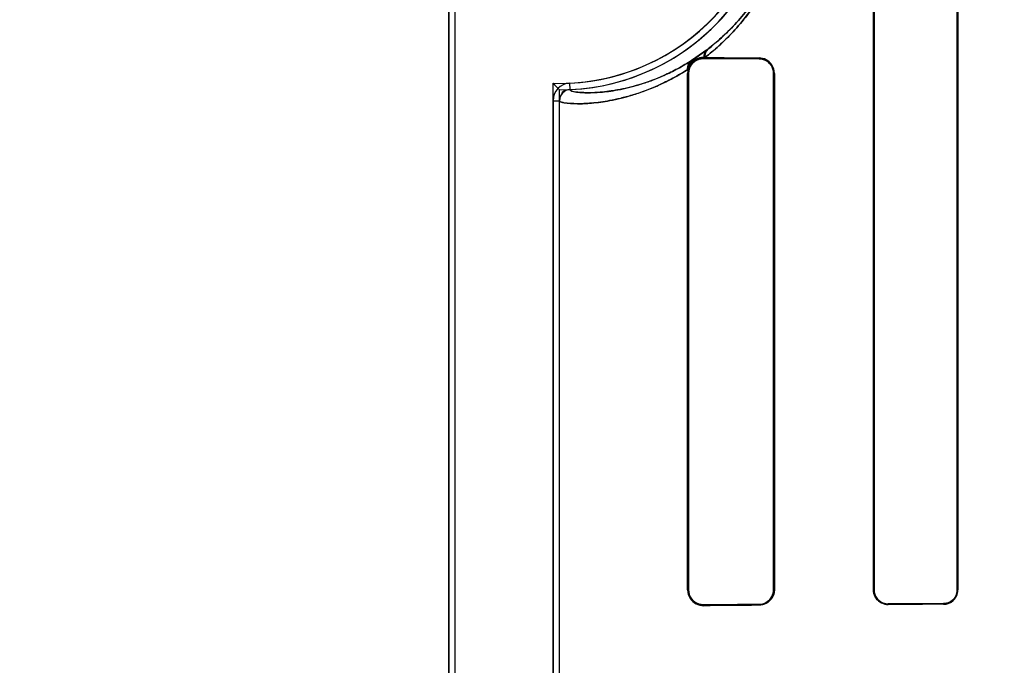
# Model space of a CAD drawing. Header units: millimetres. Extents: x 0 to 297, y 0 to 210.
# Tile 327 of 438: x 240.185 to 240.345, y 157.885 to 157.99. Entities that reach past the tile are written whole.
import ezdxf

# ---------------------------------------------------------------- set-up
doc = ezdxf.new("R2010")
doc.units = ezdxf.units.MM
doc.header["$LTSCALE"] = 16.335
doc.layers.get('0').update_dxf_attribs({"linetype": 'CONTINUOUS'})
for name, color, linetype in [('AXES_REF', 7, 'CONTINUOUS'), ('INTFCLR_1', 7, 'CONTINUOUS'), ('INTFCLR_72935', 7, 'CONTINUOUS')]:
    doc.layers.add(name, color=color, linetype=linetype)

msp = doc.modelspace()

# ---------------------------------------------------------------- linework, layer by layer
at = {"color": 7, "linetype": 'Continuous'}
for radius in [5.8174969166, 5.817, 5.7797484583]:
    msp.add_circle((241.4979109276, 154.8339782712), radius, dxfattribs=at)
msp.add_arc((241.4979109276, 154.8339782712), 5.76, 278.2771290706, 261.7228709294, dxfattribs=at)
at = {"layer": 'AXES_REF', "color": 9, "linetype": 'Continuous'}
msp.add_circle((241.4979109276, 154.8339782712), 3.5571461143, dxfattribs=at)
at = {"layer": 'AXES_REF', "color": 7, "linetype": 'Continuous'}
msp.add_arc((241.4979109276, 154.8339782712), 5.892, 113.0826660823, 66.91733391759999, dxfattribs=at)
at = {"layer": 'AXES_REF', "color": 9, "linetype": 'Continuous'}
msp.add_arc((241.4979109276, 154.8339782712), 5.3067073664, 94.4118118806, 85.5881881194, dxfattribs=at)
at = {"layer": 'INTFCLR_1', "color": 6, "linetype": 'Continuous'}
for p, q in [((240.2548119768, 156.9339697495), (240.2548119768, 158.5359697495)), ((240.2558699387, 156.9339697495), (240.2558699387, 158.5359798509)), ((240.3238410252, 158.0709697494), (240.3238410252, 157.8969697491)), ((240.3239498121, 158.0709697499), (240.3239498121, 157.8969697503)), ((240.3374793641, 157.8969697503), (240.3374793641, 158.0709697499)), ((240.3375777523, 157.8969697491), (240.3375777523, 158.0709697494)), ((240.2962431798, 157.9835550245), (240.2964414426, 157.9835533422)), ((240.293723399, 157.9816399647), (240.2936349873, 157.9809697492)), ((240.2936349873, 157.9809697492), (240.2936349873, 157.8969697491)), ((240.2937870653, 157.9809697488), (240.2937870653, 157.8969697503)), ((240.3076171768, 157.8969697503), (240.3076171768, 157.9809697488)), ((240.3077416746, 157.8969697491), (240.3077416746, 157.9809697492)), ((240.2717540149, 157.9765241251), (240.2717540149, 157.2534153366)), ((240.2728119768, 157.253415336), (240.2728119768, 157.9765241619))]:
    msp.add_line(p, q, dxfattribs=at)
at = {"layer": 'INTFCLR_1', "color": 7, "linetype": 'Continuous'}
for p, q in [((240.2942442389, 157.9830341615), (240.2967599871, 157.9847869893)), ((240.2967599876, 157.9847869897), (240.2954760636, 157.9838385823)), ((240.2962431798, 157.9834100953), (240.2955080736, 157.9833016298)), ((240.2955615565, 157.9834696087), (240.2962431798, 157.9835550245)), ((240.2955089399, 157.894637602), (240.2962431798, 157.8945294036))]:
    msp.add_line(p, q, dxfattribs=at)
at = {"layer": 'INTFCLR_1', "color": 9, "linetype": 'Continuous'}
for p, q in [((240.2962431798, 157.9834100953), (240.2962431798, 157.9835550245)), ((240.3052431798, 157.9834854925), (240.3052431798, 157.9833567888)), ((240.2936349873, 157.9809697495), (240.2937870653, 157.9809697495)), ((240.3076171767, 157.9809697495), (240.3077416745, 157.9809697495)), ((240.2745255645, 157.9783223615), (240.2744747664, 157.9793791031)), ((240.2717540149, 157.9765240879), (240.2728119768, 157.9765241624)), ((240.2937870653, 157.8969697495), (240.2936349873, 157.8969697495)), ((240.3077416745, 157.8969697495), (240.3076171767, 157.8969697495)), ((240.3239498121, 157.8969697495), (240.3238410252, 157.8969697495)), ((240.3375777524, 157.8969697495), (240.337479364, 157.8969697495)), ((240.3262431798, 157.894580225), (240.3262431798, 157.8946866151)), ((240.3352431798, 157.8947246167), (240.3352431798, 157.8946244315)), ((240.2962431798, 157.8943844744), (240.2962431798, 157.8945294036)), ((240.3052431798, 157.8945827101), (240.3052431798, 157.8944540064))]:
    msp.add_line(p, q, dxfattribs=at)
at = {"layer": 'INTFCLR_1', "color": 7, "linetype": 'Continuous'}
msp.add_lwpolyline([(240.3255121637, 157.8948033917), (240.3255871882, 157.8947798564), (240.3256639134, 157.894758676), (240.3257422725, 157.8947399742), (240.3258221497, 157.8947238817), (240.3259035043, 157.8947105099), (240.3259863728, 157.894699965), (240.3260707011, 157.894692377), (240.3261563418, 157.8946878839), (240.3262431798, 157.8946866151)], dxfattribs=at)
at = {"layer": 'INTFCLR_1', "color": 6, "linetype": 'Continuous'}
for centre, radius, start, end in [((240.2728119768, 158.0139697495), 0.0346305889, 272.7521179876, 359.9999983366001), ((240.2728119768, 158.0139697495), 0.03568855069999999, 272.752118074, 360), ((240.2746121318, 157.9765242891), 0.0028581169, 92.75478440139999, 180.0040576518), ((240.2746121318, 157.9765242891), 0.001800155, 92.7555668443, 180.0040350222)]:
    msp.add_arc(centre, radius, start, end, dxfattribs=at)
at = {"layer": 'INTFCLR_1', "color": 9, "linetype": 'Continuous'}
msp.add_arc((240.2607277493, 158.0317439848), 0.0591885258, 307.5006662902, 307.7387576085, dxfattribs=at)
at = {"layer": 'INTFCLR_1', "color": 6, "linetype": 'Continuous'}
for centre, major_axis, start_param, end_param in [((240.5857431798, 157.9839697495), (0.330931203, 0), -2.6358278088, -2.5822577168), ((240.5857431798, 157.9839697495), (0.312931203, 0), -2.7504916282, -2.682292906), ((240.5857431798, 157.8939697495), (0.330931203, 0), 2.4294368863, 2.4721230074), ((240.5857431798, 157.8939697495), (0.312931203, 0), 2.4989177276, 2.5485709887), ((240.5857431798, 157.8939697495), (0.330931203, 0), 2.5822577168, 2.6358278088), ((240.5857431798, 157.8939697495), (0.312931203, 0), 2.682292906, 2.752156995)]:
    msp.add_ellipse(centre, major_axis=major_axis, ratio=0.0034906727, start_param=start_param, end_param=end_param, dxfattribs=at)
at = {"layer": 'INTFCLR_1', "color": 9, "linetype": 'Continuous'}
for points, knots in [([(240.296441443, 157.9835533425), (240.2968235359, 157.9838483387), (240.2975953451, 157.9844681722), (240.2991602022, 157.9858289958), (240.3011437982, 157.9877856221), (240.3034792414, 157.9905425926), (240.3053300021, 157.9932252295), (240.3067445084, 157.9956761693), (240.3077818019, 157.9977432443), (240.3087462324, 158.0000028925), (240.3096103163, 158.0024635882), (240.3102115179, 158.0046528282), (240.31061178, 158.0064971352), (240.3109563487, 158.0084337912), (240.3112526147, 158.0109288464), (240.3113327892, 158.0129489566), (240.3113327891, 158.0139697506)], [0, 0, 0, 0, 0.0413029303, 0.084672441, 0.1774040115, 0.2793837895, 0.3934029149, 0.4557061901, 0.5214047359, 0.5911654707, 0.6657815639, 0.744385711, 0.78523801, 0.8272277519, 0.9126577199, 1, 1, 1, 1]), ([(240.296954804, 157.9849371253), (240.2973183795, 157.9852185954), (240.2980520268, 157.9858094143), (240.2995396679, 157.9871066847), (240.3014247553, 157.9889722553), (240.3036445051, 157.9916018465), (240.3054036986, 157.9941612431), (240.3067482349, 157.9965002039), (240.3077349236, 157.9984740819), (240.3086518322, 158.0006315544), (240.3094736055, 158.0029813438), (240.3100452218, 158.0050716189), (240.3104257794, 158.0068328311), (240.310753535, 158.0086824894), (240.3110352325, 158.0110653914), (240.311111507, 158.0129947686), (240.3111114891, 158.0139697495)], [0, 0, 0, 0, 0.041253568, 0.08448914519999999, 0.177058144, 0.2788900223, 0.3928157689, 0.4551468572, 0.5208393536, 0.590686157, 0.6653339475, 0.7440204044, 0.7849349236, 0.8269675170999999, 0.9125233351, 1, 1, 1, 1]), ([(240.2745255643, 157.97832236), (240.274531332, 157.9781925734), (240.2750805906, 157.9779940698), (240.2759245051, 157.9778709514), (240.2775373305, 157.9777832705), (240.2791956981, 157.9778629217), (240.280854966, 157.9780424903), (240.2829540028, 157.9783768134), (240.2852642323, 157.9789403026), (240.2877541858, 157.9797775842), (240.2898590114, 157.9806376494), (240.2921005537, 157.9817390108), (240.2936034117, 157.982621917), (240.2943722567, 157.9831152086)], [0, 0, 0, 0, 0.0185765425, 0.06381787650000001, 0.1376128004, 0.2405007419, 0.3040564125, 0.3756032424, 0.5445118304, 0.6431586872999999, 0.7510724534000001, 0.8693800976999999, 1, 1, 1, 1]), ([(240.2728119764, 157.9765241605), (240.2728119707, 157.9764389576), (240.2731182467, 157.9762718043), (240.2740293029, 157.9760936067), (240.2753640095, 157.9760129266), (240.2768505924, 157.9760461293), (240.2786144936, 157.9761630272), (240.2812448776, 157.976533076), (240.2841333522, 157.9772435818), (240.286755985, 157.9781275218), (240.2889725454, 157.9790344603), (240.2913327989, 157.9801941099), (240.2929149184, 157.9811227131), (240.2937233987, 157.9816399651)], [0, 0, 0, 0, 0.0115641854, 0.0373723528, 0.1364443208, 0.1847191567, 0.2405842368, 0.3758537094, 0.5449315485, 0.6433535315, 0.7513093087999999, 0.8697327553, 1, 1, 1, 1])]:
    msp.add_open_spline(points, degree=3, knots=knots, dxfattribs=at)
for points in [[(240.2967599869, 157.9847869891), (240.2964185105, 157.984501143), (240.2962265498, 157.9840000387), (240.2962431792, 157.9835550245)], [(240.296954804, 157.9849371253), (240.2965794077, 157.9846191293), (240.2963862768, 157.9840422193), (240.296441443, 157.9835533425)]]:
    msp.add_open_spline(points, degree=3, dxfattribs=at)
at = {"layer": 'INTFCLR_1', "color": 7, "linetype": 'Continuous'}
for points in [[(240.2936303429, 157.9813588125), (240.2935179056, 157.9819428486), (240.2937587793, 157.9826905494), (240.2942442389, 157.9830341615)], [(240.2943722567, 157.9831152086), (240.2939343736, 157.9828039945), (240.2936788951, 157.9821753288), (240.2937233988, 157.9816399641)], [(240.293723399, 157.981639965), (240.2938448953, 157.9820923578), (240.2939900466, 157.9827275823), (240.2944429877, 157.9828470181)], [(240.3239498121, 157.8969697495), (240.3239498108, 157.8964429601), (240.3239969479, 157.8956533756), (240.3244967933, 157.8954870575)]]:
    msp.add_open_spline(points, degree=3, dxfattribs=at)
for points, knots in [([(240.2962431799, 157.9835550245), (240.2960237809, 157.9835568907), (240.294847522, 157.9834341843), (240.2937532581, 157.9823126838), (240.2936303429, 157.9813588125)], [0, 0, 0, 0, 0.1857546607, 1, 1, 1, 1]), ([(240.2962431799, 157.9834100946), (240.2957508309, 157.9834062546), (240.2944732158, 157.9830484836), (240.2937841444, 157.9817226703), (240.2937870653, 157.9809697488)], [0, 0, 0, 0, 0.3953805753, 1, 1, 1, 1]), ([(240.2955080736, 157.9833016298), (240.2950753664, 157.9831681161), (240.2941708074, 157.9825853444), (240.2937870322, 157.9815332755), (240.2937870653, 157.9809697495)], [0, 0, 0, 0, 0.4455465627, 1, 1, 1, 1]), ([(240.2937870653, 157.8969697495), (240.2937870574, 157.8964661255), (240.2941192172, 157.8954221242), (240.2950180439, 157.894788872), (240.2955089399, 157.894637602)], [0, 0, 0, 0, 0.495060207, 1, 1, 1, 1]), ([(240.2937870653, 157.8969697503), (240.2937873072, 157.8964646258), (240.2941781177, 157.8951821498), (240.2955021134, 157.8945342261), (240.2962431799, 157.8945294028)], [0, 0, 0, 0, 0.4053296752, 1, 1, 1, 1]), ([(240.3239498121, 157.8969697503), (240.3239496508, 157.8964620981), (240.3243529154, 157.8952537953), (240.3255844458, 157.8946976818), (240.3262431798, 157.8946866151)], [0, 0, 0, 0, 0.4352004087, 1, 1, 1, 1])]:
    msp.add_open_spline(points, degree=3, knots=knots, dxfattribs=at)
at = {"layer": 'INTFCLR_1', "color": 6, "linetype": 'Continuous'}
for points, knots in [([(240.3077416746, 157.9809697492), (240.3077416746, 157.9814619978), (240.3073695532, 157.9827640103), (240.3060237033, 157.9834799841), (240.3052431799, 157.9834854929)], [0, 0, 0, 0, 0.3867472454, 1, 1, 1, 1]), ([(240.3076171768, 157.9809697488), (240.3076171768, 157.9814384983), (240.3072622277, 157.9826752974), (240.3059832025, 157.9833526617), (240.3052431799, 157.9833567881)], [0, 0, 0, 0, 0.3877861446, 1, 1, 1, 1]), ([(240.2936349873, 157.8969697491), (240.2936349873, 157.8964793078), (240.2940043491, 157.8951323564), (240.2954149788, 157.8943774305), (240.2962431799, 157.8943844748)], [0, 0, 0, 0, 0.3719205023, 1, 1, 1, 1]), ([(240.3052431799, 157.8945827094), (240.305707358, 157.8945852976), (240.3069411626, 157.8949423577), (240.3076171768, 157.8962254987), (240.3076171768, 157.8969697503)], [0, 0, 0, 0, 0.38412047, 1, 1, 1, 1]), ([(240.3077416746, 157.8969697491), (240.3077416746, 157.8964775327), (240.3073695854, 157.8951755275), (240.3060237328, 157.894459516), (240.3052431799, 157.8944540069)], [0, 0, 0, 0, 0.3867227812, 1, 1, 1, 1]), ([(240.3238410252, 157.8969697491), (240.3238410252, 157.896494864), (240.3242037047, 157.8952476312), (240.325500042, 157.8945763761), (240.3262431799, 157.8945802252)], [0, 0, 0, 0, 0.3898786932, 1, 1, 1, 1]), ([(240.3352431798, 157.8947246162), (240.335711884, 157.8947265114), (240.3368807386, 157.8950938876), (240.3374793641, 157.8962987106), (240.3374793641, 157.8969697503)], [0, 0, 0, 0, 0.4112384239, 1, 1, 1, 1]), ([(240.3352431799, 157.8946244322), (240.3357505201, 157.8946267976), (240.3369744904, 157.8950299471), (240.3375777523, 157.8962859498), (240.3375777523, 157.8969697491)], [0, 0, 0, 0, 0.4259311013, 1, 1, 1, 1])]:
    msp.add_open_spline(points, degree=3, knots=knots, dxfattribs=at)
at = {"layer": 'INTFCLR_72935', "color": 6, "linetype": 'Continuous'}
for p, q in [((240.2548119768, 158.5359697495), (240.2548119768, 156.9339697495)), ((240.2558699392, 156.9339697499), (240.2558699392, 158.5359899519)), ((240.3238410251, 157.8969697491), (240.3238410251, 158.0709697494)), ((240.3239498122, 157.8969697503), (240.3239498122, 158.0709697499)), ((240.337479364, 158.0709697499), (240.337479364, 157.8969697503)), ((240.3375777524, 158.0709697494), (240.3375777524, 157.8969697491)), ((240.2964414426, 157.9835533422), (240.2962431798, 157.9835550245)), ((240.293723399, 157.981639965), (240.2936349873, 157.9809697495)), ((240.2936349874, 157.8969697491), (240.2936349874, 157.9809697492)), ((240.2937870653, 157.8969697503), (240.2937870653, 157.9809697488)), ((240.3076171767, 157.9809697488), (240.3076171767, 157.8969697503)), ((240.3077416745, 157.9809697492), (240.3077416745, 157.8969697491)), ((240.2717540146, 157.250584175), (240.2717540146, 157.9793553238)), ((240.2728119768, 157.2516583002), (240.2728119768, 157.9782811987))]:
    msp.add_line(p, q, dxfattribs=at)
at = {"layer": 'INTFCLR_72935', "color": 7, "linetype": 'Continuous'}
for p, q in [((240.296759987, 157.9847869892), (240.2942566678, 157.9830430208)), ((240.2955089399, 157.9833018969), (240.2962431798, 157.9834100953)), ((240.2962431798, 157.9835550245), (240.2955617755, 157.9834696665)), ((240.2962431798, 157.8945294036), (240.2955080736, 157.8946378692))]:
    msp.add_line(p, q, dxfattribs=at)
at = {"layer": 'INTFCLR_72935', "color": 9, "linetype": 'Continuous'}
for p, q in [((240.2962431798, 157.9835550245), (240.2962431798, 157.9834100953)), ((240.3052431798, 157.9833567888), (240.3052431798, 157.9834854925)), ((240.2937870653, 157.9809697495), (240.2936349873, 157.9809697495)), ((240.3077416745, 157.9809697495), (240.3076171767, 157.9809697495)), ((240.2936349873, 157.8969697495), (240.2937870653, 157.8969697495)), ((240.3076171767, 157.8969697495), (240.3077416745, 157.8969697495)), ((240.3238410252, 157.8969697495), (240.3239498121, 157.8969697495)), ((240.337479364, 157.8969697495), (240.3375777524, 157.8969697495)), ((240.3262431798, 157.8946866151), (240.3262431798, 157.894580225)), ((240.3352431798, 157.8946244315), (240.3352431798, 157.8947246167)), ((240.2962431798, 157.8945294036), (240.2962431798, 157.8943844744)), ((240.3052431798, 157.8944540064), (240.3052431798, 157.8945827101))]:
    msp.add_line(p, q, dxfattribs=at)
at = {"layer": 'INTFCLR_72935', "color": 6, "linetype": 'Continuous'}
for centre, radius, start, end in [((240.2728119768, 158.0139697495), 0.0346305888, 268.2493453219, 359.9999983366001), ((240.2728119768, 158.0139697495), 0.03568855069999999, 270, 360), ((240.3425910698, 158.0480683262), 0.0986882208, 224.1279839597, 225.0032982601)]:
    msp.add_arc(centre, radius, start, end, dxfattribs=at)
at = {"layer": 'INTFCLR_72935', "color": 9, "linetype": 'Continuous'}
msp.add_arc((240.2607276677, 158.0317440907), 0.0591886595, 307.5006664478, 307.7387575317, dxfattribs=at)
at = {"layer": 'INTFCLR_72935', "color": 6, "linetype": 'Continuous'}
for centre, major_axis, start_param, end_param in [((240.5857431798, 157.9839697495), (0.330931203, 0), -2.6358278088, -2.5822577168), ((240.5857431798, 157.9839697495), (0.312931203, 0), -2.7504916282, -2.682292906), ((240.5857431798, 157.8939697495), (0.330931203, 0), 2.4294368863, 2.4721230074), ((240.5857431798, 157.8939697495), (0.312931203, 0), 2.4989177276, 2.5485709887), ((240.5857431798, 157.8939697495), (0.330931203, 0), 2.5822577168, 2.6358278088), ((240.5857431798, 157.8939697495), (0.312931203, 0), 2.682292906, 2.752156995)]:
    msp.add_ellipse(centre, major_axis=major_axis, ratio=0.0034906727, start_param=start_param, end_param=end_param, dxfattribs=at)
at = {"layer": 'INTFCLR_72935', "color": 9, "linetype": 'Continuous'}
for points, knots in [([(240.3113327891, 158.0139697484), (240.3113327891, 158.0129493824), (240.3112526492, 158.0109292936), (240.3109565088, 158.0084349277), (240.3106122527, 158.0064997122), (240.3102131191, 158.0046597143), (240.3096136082, 158.0024744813), (240.3087514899, 158.0000165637), (240.3075045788, 157.9970916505), (240.3060836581, 157.9944461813), (240.304537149, 157.9920757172), (240.3030401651, 157.9900239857), (240.3014813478, 157.9881838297), (240.2998860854, 157.986544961), (240.2983808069, 157.9851252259), (240.2972196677, 157.9841541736), (240.2964414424, 157.983553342)], [0, 0, 0, 0, 0.0873065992, 0.1727723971, 0.2147042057, 0.2554546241, 0.3338394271, 0.4084135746, 0.478149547, 0.6057562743, 0.6646647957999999, 0.7202336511, 0.8229921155, 0.8706546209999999, 0.9158756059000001, 1, 1, 1, 1]), ([(240.3111114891, 158.0139697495), (240.3111114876, 158.0129951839), (240.3110352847, 158.0110658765), (240.3107536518, 158.0086835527), (240.3104262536, 158.0068352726), (240.3100466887, 158.0050780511), (240.309476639, 158.0029913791), (240.3086567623, 158.0006442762), (240.3074713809, 157.9978522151), (240.3061203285, 157.9953268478), (240.3046498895, 157.9930643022), (240.3032267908, 157.9911067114), (240.3017450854, 157.9893513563), (240.3002285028, 157.9877883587), (240.2987981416, 157.9864351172), (240.2976944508, 157.9855097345), (240.2969548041, 157.9849371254)], [0, 0, 0, 0, 0.08744030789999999, 0.1730280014, 0.2150149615, 0.2558178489, 0.3342943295, 0.4089207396, 0.4787086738, 0.6063040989, 0.6652024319, 0.7207237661, 0.8233711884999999, 0.8709430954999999, 0.9160744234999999, 1, 1, 1, 1]), ([(240.2943722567, 157.9831152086), (240.2936023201, 157.9826212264), (240.2920945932, 157.9817355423), (240.2892285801, 157.9803285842), (240.2865067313, 157.9793102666), (240.2839668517, 157.9786246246), (240.2818824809, 157.9781821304), (240.2799886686, 157.9779243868), (240.278333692, 157.9778251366), (240.2768752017, 157.9777988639), (240.2758631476, 157.977916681), (240.2745385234, 157.9780691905), (240.2745255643, 157.97832236)], [0, 0, 0, 0, 0.1309060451, 0.2499049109, 0.4566079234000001, 0.5454382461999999, 0.6261441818, 0.7616397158, 0.8173383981, 0.8653926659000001, 0.9637236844, 1, 1, 1, 1]), ([(240.2937233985, 157.9816399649), (240.2929137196, 157.9811219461), (240.291326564, 157.9801905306), (240.2883099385, 157.9787094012), (240.2854407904, 157.9776350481), (240.2827670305, 157.97690738), (240.2805675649, 157.9764367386), (240.278582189, 157.9761593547), (240.2768181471, 157.9760447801), (240.2753394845, 157.9760136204), (240.2740161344, 157.9760954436), (240.2731127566, 157.9762735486), (240.2728119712, 157.9764400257), (240.2728119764, 157.9765241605)], [0, 0, 0, 0, 0.1304646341, 0.2494638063, 0.4558623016, 0.5449586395, 0.6254266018, 0.7609953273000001, 0.8167698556, 0.8648516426, 0.9631077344, 0.9885804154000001, 1, 1, 1, 1])]:
    msp.add_open_spline(points, degree=3, knots=knots, dxfattribs=at)
for points in [[(240.296759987, 157.9847869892), (240.2964185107, 157.9845011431), (240.2962265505, 157.9840000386), (240.2962431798, 157.9835550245)], [(240.2969548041, 157.9849371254), (240.2965794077, 157.9846191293), (240.2963862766, 157.9840422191), (240.2964414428, 157.9835533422)]]:
    msp.add_open_spline(points, degree=3, dxfattribs=at)
at = {"layer": 'INTFCLR_72935', "color": 7, "linetype": 'Continuous'}
for points in [[(240.2942566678, 157.9830430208), (240.2937677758, 157.9826969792), (240.2935171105, 157.9819469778), (240.2936303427, 157.9813588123)], [(240.2937233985, 157.981639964), (240.2936788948, 157.9821753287), (240.2939343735, 157.9828039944), (240.2943722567, 157.9831152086)], [(240.2955617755, 157.9834696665), (240.2950608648, 157.9833376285), (240.2943818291, 157.9831406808), (240.2942474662, 157.9826403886)]]:
    msp.add_open_spline(points, degree=3, dxfattribs=at)
for points, knots in [([(240.2936303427, 157.9813588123), (240.2936540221, 157.9815425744), (240.2939417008, 157.9822875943), (240.2947529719, 157.9833147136), (240.2958173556, 157.9835586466), (240.2962431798, 157.9835550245)], [0, 0, 0, 0, 0.1523045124, 0.6499525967, 1, 1, 1, 1]), ([(240.2937870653, 157.9809697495), (240.2937870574, 157.9814733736), (240.2941192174, 157.982517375), (240.2950180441, 157.983150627), (240.2955089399, 157.9833018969)], [0, 0, 0, 0, 0.495060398, 1, 1, 1, 1]), ([(240.2937870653, 157.9809697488), (240.2937873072, 157.9814748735), (240.2941781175, 157.9827573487), (240.2955021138, 157.9834052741), (240.2962431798, 157.9834100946)], [0, 0, 0, 0, 0.4053299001, 1, 1, 1, 1]), ([(240.2962431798, 157.8945294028), (240.295750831, 157.8945332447), (240.2944732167, 157.894891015), (240.2937841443, 157.8962168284), (240.2937870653, 157.8969697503)], [0, 0, 0, 0, 0.3953804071, 1, 1, 1, 1]), ([(240.2955080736, 157.8946378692), (240.2950753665, 157.8947713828), (240.2941708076, 157.8953541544), (240.2937870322, 157.8964062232), (240.2937870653, 157.8969697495)], [0, 0, 0, 0, 0.4455463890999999, 1, 1, 1, 1])]:
    msp.add_open_spline(points, degree=3, knots=knots, dxfattribs=at)
at = {"layer": 'INTFCLR_72935', "color": 6, "linetype": 'Continuous'}
for points, knots in [([(240.3077416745, 157.9809697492), (240.3077416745, 157.981461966), (240.3073695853, 157.9827639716), (240.3060237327, 157.9834799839), (240.3052431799, 157.9834854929)], [0, 0, 0, 0, 0.3867230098, 1, 1, 1, 1]), ([(240.3052431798, 157.9833567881), (240.3057073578, 157.9833541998), (240.306941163, 157.9829971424), (240.3076171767, 157.9817140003), (240.3076171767, 157.9809697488)], [0, 0, 0, 0, 0.3841203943, 1, 1, 1, 1]), ([(240.2936349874, 157.8969697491), (240.2936349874, 157.8964782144), (240.2940054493, 157.8951310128), (240.2954159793, 157.894377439), (240.2962431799, 157.8943844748)], [0, 0, 0, 0, 0.3727234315, 1, 1, 1, 1]), ([(240.3076171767, 157.8969697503), (240.3076171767, 157.8964941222), (240.307255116, 157.8952558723), (240.3059768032, 157.8945868), (240.3052431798, 157.8945827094)], [0, 0, 0, 0, 0.3933206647, 1, 1, 1, 1]), ([(240.3077416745, 157.8969697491), (240.3077416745, 157.8964775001), (240.3073695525, 157.8951754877), (240.3060237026, 157.8944595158), (240.3052431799, 157.8944540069)], [0, 0, 0, 0, 0.3867476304, 1, 1, 1, 1]), ([(240.3262431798, 157.8945802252), (240.3257805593, 157.894577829), (240.324534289, 157.894921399), (240.3238410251, 157.896215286), (240.3238410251, 157.8969697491)], [0, 0, 0, 0, 0.3801089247, 1, 1, 1, 1]), ([(240.3239498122, 157.8969697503), (240.3239498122, 157.8964922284), (240.3243209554, 157.895295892), (240.3255558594, 157.8946835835), (240.3262431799, 157.8946866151)], [0, 0, 0, 0, 0.4099431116, 1, 1, 1, 1]), ([(240.337479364, 157.8969697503), (240.337479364, 157.8964864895), (240.3371012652, 157.8953130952), (240.3359004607, 157.8947272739), (240.3352431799, 157.8947246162)], [0, 0, 0, 0, 0.4237097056, 1, 1, 1, 1]), ([(240.3352431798, 157.8946244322), (240.3358066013, 157.894627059), (240.3370412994, 157.8950918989), (240.3375777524, 157.8963401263), (240.3375777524, 157.8969697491)], [0, 0, 0, 0, 0.4722580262, 1, 1, 1, 1])]:
    msp.add_open_spline(points, degree=3, knots=knots, dxfattribs=at)
msp.add_open_spline([(240.2745255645, 157.9783223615), (240.2739820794, 157.9782962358), (240.2731093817, 157.9780547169), (240.2731093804, 157.9775106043)], degree=3, dxfattribs=at)

doc.saveas('drawing.dxf')
